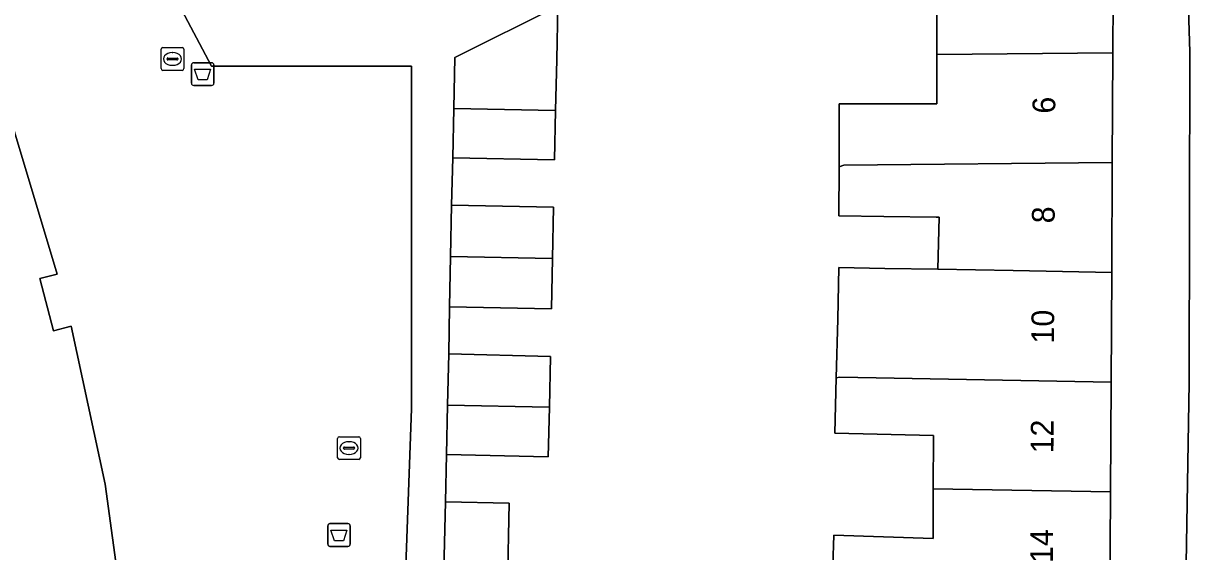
# Model space of a CAD drawing. Extents: x 163008 to 163854, y 382777 to 383982.
# Drawn here: x 163535.9 to 163587.2, y 383571.9 to 383595.1 of the extents above; entities that cross this region are included whole.
import ezdxf

# ---------------------------------------------------------------- set-up
doc = ezdxf.new("R2010")
doc.units = 0
for name, color, linetype in [('IMGEO_Afvalbak', 7, 'Continuous'), ('IMGEO_Erf', 7, 'Continuous'), ('IMGEO_Kolk', 7, 'Continuous'), ('IMGEO_Pand', 7, 'Continuous'), ('IMGEO_Pand_nummerreeks', 7, 'Continuous'), ('IMGEO_Voetpad_open', 7, 'Continuous')]:
    doc.layers.add(name, color=color, linetype=linetype)

msp = doc.modelspace()

# ---------------------------------------------------------------- linework, layer by layer
at = {"layer": 'IMGEO_Afvalbak'}
for p, q in [((163543.266, 383592.515), (163543.266, 383593.315)), ((163543.266, 383593.315), (163543.266, 383592.515)), ((163543.366, 383593.415), (163544.156, 383593.415)), ((163544.156, 383593.415), (163543.366, 383593.415)), ((163544.256, 383593.315), (163544.256, 383592.515)), ((163544.256, 383592.515), (163544.256, 383593.315)), ((163544.156, 383592.415), (163543.366, 383592.415)), ((163543.366, 383592.415), (163544.156, 383592.415)), ((163549.263, 383572.221), (163549.263, 383573.021)), ((163549.263, 383573.021), (163549.263, 383572.221)), ((163549.363, 383573.121), (163550.153, 383573.121)), ((163550.153, 383573.121), (163549.363, 383573.121)), ((163550.253, 383573.021), (163550.253, 383572.221)), ((163550.253, 383572.221), (163550.253, 383573.021)), ((163550.153, 383572.121), (163549.363, 383572.121)), ((163549.363, 383572.121), (163550.153, 383572.121))]:
    msp.add_line(p, q, dxfattribs=at)
for points in [[(163543.409, 383593.129), (163544.113, 383593.129), (163543.964, 383592.659), (163543.558, 383592.659), (163543.409, 383593.129)], [(163549.406, 383572.835), (163550.11, 383572.835), (163549.961, 383572.365), (163549.555, 383572.365), (163549.406, 383572.835)]]:
    msp.add_lwpolyline(points, dxfattribs=at)
for centre, start, end in [((163543.366, 383593.315), 90, 180), ((163543.366, 383593.315), 90, 180), ((163544.156, 383593.315), 0, 90), ((163544.156, 383593.315), 360, 90), ((163543.366, 383592.515), 180, 270), ((163543.366, 383592.515), 180, 270), ((163544.156, 383592.515), 270, 0), ((163544.156, 383592.515), 270, 0), ((163549.363, 383573.021), 90, 180), ((163549.363, 383573.021), 90, 180), ((163550.153, 383573.021), 0, 90), ((163550.153, 383573.021), 360, 90), ((163549.363, 383572.221), 180, 270), ((163549.363, 383572.221), 180, 270), ((163550.153, 383572.221), 270, 0), ((163550.153, 383572.221), 270, 0)]:
    msp.add_arc(centre, 0.1, start, end, dxfattribs=at)
at = {"layer": 'IMGEO_Erf'}
for points in [[(163552.189, 383557.011), (163552.957, 383578.182), (163552.957, 383589.318), (163552.957, 383593.256), (163544.154, 383593.256), (163535.402, 383609.817), (163533.722, 383608.929), (163533.625, 383609.112), (163531.269, 383607.886), (163531.358, 383607.701), (163528.712, 383606.31), (163530.858, 383601.795), (163531.855, 383599.696), (163531.124, 383599.374), (163532.008, 383597.315), (163532.755, 383597.603), (163535.313, 383590.961), (163537.366, 383584.104), (163536.603, 383583.918), (163537.2, 383581.61), (163537.97, 383581.812), (163539.467, 383574.855), (163540.441, 383567.775)], [(163559.388, 383595.896), (163559.338, 383593.551), (163559.29, 383591.312), (163559.244, 383589.133), (163554.765, 383589.229), (163554.715, 383587.144), (163559.195, 383587.052), (163559.149, 383584.79), (163559.103, 383582.573), (163554.623, 383582.666), (163554.591, 383580.592), (163559.07, 383580.484), (163559.016, 383578.247), (163558.964, 383576.056), (163554.484, 383576.159), (163554.44, 383574.083), (163557.25, 383574.024), (163557.173, 383570.406)], [(163571.449, 383569.909), (163571.539, 383572.617), (163575.908, 383572.472), (163575.909, 383574.658), (163575.911, 383577.002), (163571.582, 383577.106), (163571.641, 383579.542), (163571.703, 383582.116), (163571.758, 383584.395), (163573.779, 383584.359), (163576.103, 383584.318), (163576.163, 383586.612), (163576.111, 383586.613), (163576.041, 383586.614), (163573.726, 383586.647), (163571.756, 383586.675), (163571.761, 383588.825), (163571.767, 383591.604), (163576.066, 383591.6), (163576.068, 383593.772), (163576.07, 383596.019)]]:
    msp.add_lwpolyline(points, dxfattribs=at)
msp.add_lwpolyline([(163587.188, 383593.897), (163586.887, 383603.721), (163583.856, 383603.628), (163583.831, 383598.677), (163583.807, 383593.849), (163583.782, 383589.015), (163583.757, 383584.182), (163583.731, 383579.351), (163583.706, 383574.521), (163583.681, 383569.691), (163583.656, 383564.863), (163586.876, 383564.868), (163586.94, 383566.017), (163587.172, 383579.329)], close=True, dxfattribs=at)
at = {"layer": 'IMGEO_Kolk'}
for p, q in [((163541.934, 383593.152), (163541.934, 383594.004)), ((163542.009, 383594.078), (163542.861, 383594.078)), ((163542.422, 383593.858), (163542.447, 383593.858)), ((163542.935, 383594.004), (163542.935, 383593.152)), ((163542.193, 383593.572), (163542.193, 383593.584)), ((163542.631, 383593.535), (163542.233, 383593.535)), ((163542.236, 383593.621), (163542.634, 383593.621)), ((163542.445, 383593.298), (163542.42, 383593.298)), ((163542.677, 383593.584), (163542.677, 383593.572)), ((163542.861, 383593.078), (163542.009, 383593.078)), ((163549.701, 383576.021), (163549.701, 383576.873)), ((163549.776, 383576.947), (163550.628, 383576.947)), ((163550.702, 383576.873), (163550.702, 383576.021)), ((163549.96, 383576.441), (163549.96, 383576.453)), ((163550.398, 383576.404), (163550, 383576.404)), ((163550.003, 383576.49), (163550.401, 383576.49)), ((163550.189, 383576.727), (163550.214, 383576.727)), ((163550.444, 383576.453), (163550.444, 383576.441)), ((163550.628, 383575.947), (163549.776, 383575.947)), ((163550.212, 383576.167), (163550.187, 383576.167))]:
    msp.add_line(p, q, dxfattribs=at)
for points in [[(163541.934, 383593.152), (163541.934, 383594.004)], [(163542.009, 383594.078), (163542.861, 383594.078)], [(163542.935, 383594.004), (163542.935, 383593.152)], [(163542.861, 383593.078), (163542.009, 383593.078)], [(163549.701, 383576.021), (163549.701, 383576.873)], [(163549.776, 383576.947), (163550.628, 383576.947)], [(163550.702, 383576.873), (163550.702, 383576.021)], [(163550.628, 383575.947), (163549.776, 383575.947)]]:
    msp.add_lwpolyline(points, dxfattribs=at)
for centre, radius, start, end in [((163542.011, 383594.002), 0.0765, 91.552, 178.448), ((163542.011, 383594.002), 0.0765, 91.552, 178.448), ((163542.859, 383594.002), 0.0765, 1.552, 88.448), ((163542.859, 383594.002), 0.0765, 1.552, 88.448), ((163542.233, 383593.581), 0.0403, 85.8775, 175.7526), ((163542.23, 383593.571), 0.0366, 178.938, 274.7102), ((163542.634, 383593.578), 0.043, 264.8664, 352.4533), ((163542.638, 383593.583), 0.0386, 1.7309, 96.639), ((163542.011, 383593.154), 0.0765, 181.552, 268.448), ((163542.011, 383593.154), 0.0765, 181.552, 268.448), ((163542.859, 383593.154), 0.0765, 271.552, 358.448), ((163542.859, 383593.154), 0.0765, 271.552, 358.448), ((163549.778, 383576.871), 0.0765, 91.552, 178.448), ((163549.778, 383576.871), 0.0765, 91.552, 178.448), ((163550.626, 383576.871), 0.0765, 1.552, 88.448), ((163550.626, 383576.871), 0.0765, 1.552, 88.448), ((163550, 383576.45), 0.0403, 85.8775, 175.7526), ((163549.997, 383576.44), 0.0366, 178.938, 274.7102), ((163550.401, 383576.447), 0.043, 264.8664, 352.4533), ((163550.405, 383576.452), 0.0386, 1.7309, 96.639), ((163549.778, 383576.023), 0.0765, 181.552, 268.448), ((163549.778, 383576.023), 0.0765, 181.552, 268.448), ((163550.626, 383576.023), 0.0765, 271.552, 358.448), ((163550.626, 383576.023), 0.0765, 271.552, 358.448)]:
    msp.add_arc(centre, radius, start, end, dxfattribs=at)
for centre, major_axis, ratio, start_param, end_param in [((163542.421, 383593.578), (-0.387, 0.002), 0.722429, 4.712389, 7.853982), ((163542.446, 383593.578), (-0.39, 0.002), 0.717154, 1.570796, 4.712389), ((163550.188, 383576.447), (-0.387, 0.002), 0.722429, 4.712389, 7.853982), ((163550.213, 383576.447), (-0.39, 0.002), 0.717154, 1.570796, 4.712389)]:
    msp.add_ellipse(centre, major_axis=major_axis, ratio=ratio, start_param=start_param, end_param=end_param, dxfattribs=at)
at = {"layer": 'IMGEO_Pand'}
for points in [[(163576.068, 383593.772), (163583.807, 383593.849), (163583.831, 383598.677), (163571.872, 383598.557), (163571.658, 383598.429), (163571.691, 383596.043), (163576.07, 383596.019)], [(163559.338, 383593.551), (163559.388, 383595.896), (163554.859, 383593.646), (163554.811, 383591.401), (163559.278, 383591.305), (163559.29, 383591.312)], [(163576.068, 383593.772), (163576.066, 383591.6), (163571.767, 383591.604), (163571.761, 383588.825), (163571.968, 383588.898), (163583.782, 383589.015), (163583.807, 383593.849)], [(163554.811, 383591.401), (163554.765, 383589.229), (163559.244, 383589.133), (163559.29, 383591.312), (163559.278, 383591.305)], [(163583.782, 383589.015), (163571.968, 383588.898), (163571.761, 383588.825), (163571.756, 383586.675), (163573.726, 383586.647), (163576.041, 383586.614), (163576.111, 383586.613), (163576.163, 383586.612), (163576.103, 383584.318), (163579.428, 383584.259), (163583.757, 383584.182)], [(163559.149, 383584.79), (163559.195, 383587.052), (163554.715, 383587.144), (163554.668, 383584.877), (163559.139, 383584.787)], [(163559.149, 383584.79), (163559.139, 383584.787), (163554.668, 383584.877), (163554.623, 383582.666), (163559.103, 383582.573)], [(163583.757, 383584.182), (163579.428, 383584.259), (163576.103, 383584.318), (163573.779, 383584.359), (163571.758, 383584.395), (163571.703, 383582.116), (163571.641, 383579.542), (163571.802, 383579.563), (163583.731, 383579.351)], [(163559.016, 383578.247), (163559.07, 383580.484), (163554.591, 383580.592), (163554.537, 383578.338), (163559.002, 383578.245)], [(163575.909, 383574.658), (163583.706, 383574.521), (163583.731, 383579.351), (163571.802, 383579.563), (163571.641, 383579.542), (163571.582, 383577.106), (163575.911, 383577.002)], [(163559.016, 383578.247), (163559.002, 383578.245), (163554.537, 383578.338), (163554.484, 383576.159), (163558.964, 383576.056)], [(163575.909, 383574.658), (163575.908, 383572.472), (163571.539, 383572.617), (163571.449, 383569.909), (163583.681, 383569.691), (163583.706, 383574.521)], [(163554.363, 383570.465), (163557.033, 383570.408), (163557.173, 383570.406), (163557.25, 383574.024), (163554.44, 383574.083)]]:
    msp.add_lwpolyline(points, close=True, dxfattribs=at)
msp.add_lwpolyline([(163540.441, 383567.775), (163539.467, 383574.855), (163537.97, 383581.812), (163537.2, 383581.61), (163536.603, 383583.918), (163537.366, 383584.104), (163535.313, 383590.961)], dxfattribs=at)
at = {"layer": 'IMGEO_Voetpad_open'}
for points in [[(163535.402, 383609.817), (163544.154, 383593.256), (163552.957, 383593.256), (163552.957, 383589.318), (163552.957, 383578.182), (163552.189, 383557.011)], [(163586.887, 383603.721), (163587.188, 383593.897), (163587.172, 383579.329), (163586.94, 383566.017)], [(163554.363, 383570.465), (163554.44, 383574.083), (163554.484, 383576.159), (163554.537, 383578.338), (163554.591, 383580.592), (163554.623, 383582.666), (163554.668, 383584.877), (163554.715, 383587.144), (163554.765, 383589.229), (163554.811, 383591.401), (163554.859, 383593.646), (163559.388, 383595.896)]]:
    msp.add_lwpolyline(points, dxfattribs=at)

# ---------------------------------------------------------------- texts
at = {"layer": 'IMGEO_Pand_nummerreeks'}
for s, rotation, p in [('6', 89.7006, (163581.273, 383591.17)), ('8', 89.7023, (163581.247, 383586.341)), ('10', 89.7023, (163581.221, 383581.048)), ('12', 89.7006, (163581.195, 383576.211)), ('14', 89.7006, (163581.169, 383571.384))]:
    msp.add_text(s, height=1, rotation=rotation, dxfattribs=at).set_placement(p)

doc.saveas('drawing.dxf')
